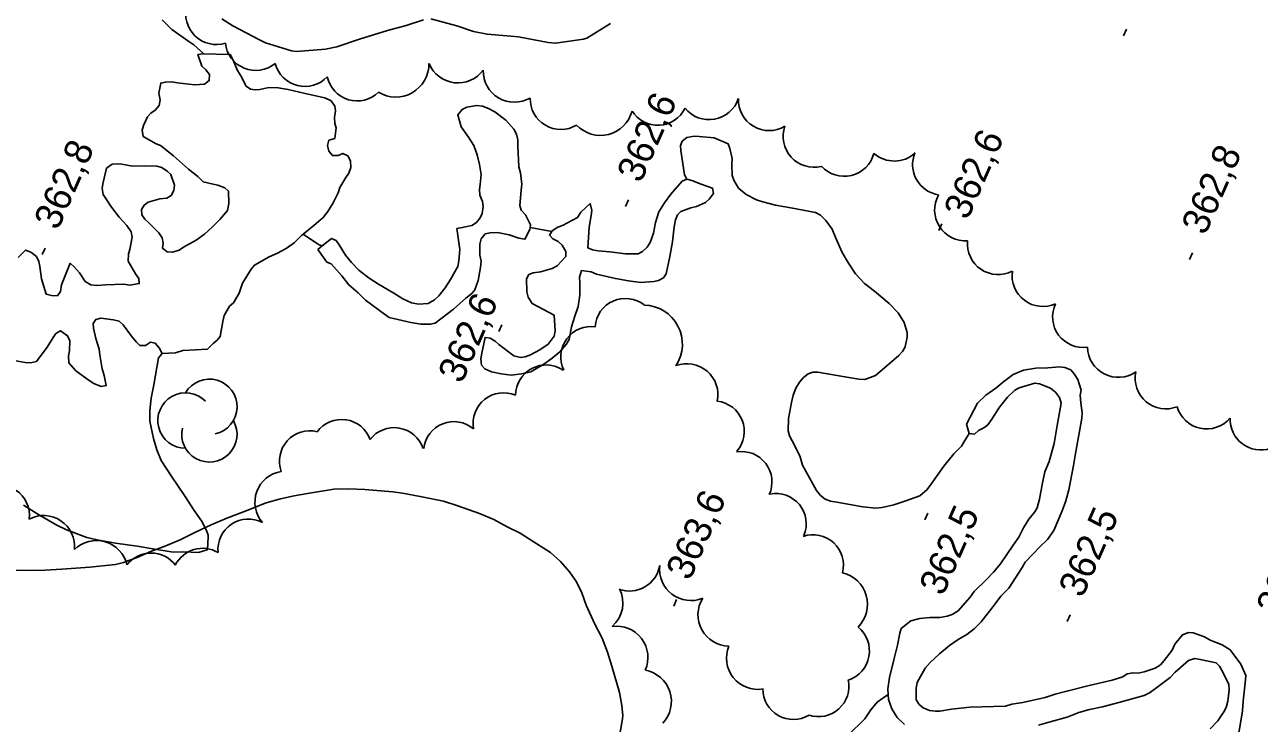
# Model space of a CAD drawing. Extents: x 287698 to 290158, y 5234163 to 5237182.
# Drawn here: x 288226.3 to 288362.3, y 5235681.4 to 5235758.4 of the extents above; entities that cross this region are included whole.
import ezdxf

# ---------------------------------------------------------------- set-up
doc = ezdxf.new("R2010")
doc.units = 0
for name, color, linetype in [('Niveau 2', 7, 'Continuous'), ('Niveau 3', 7, 'Continuous'), ('Niveau 4', 7, 'Continuous'), ('Niveau 44', 7, 'Continuous'), ('Niveau 7', 7, 'Continuous')]:
    doc.layers.add(name, color=color, linetype=linetype)

msp = doc.modelspace()

# ---------------------------------------------------------------- linework, layer by layer
at = {"layer": 'Niveau 2'}
for points in [[(288270.24, 5235758.92), (288268.36, 5235758.3), (288266.27, 5235757.75), (288263.22, 5235756.79), (288260.69, 5235755.95), (288259.46, 5235755.69), (288256.27, 5235755.41), (288255.71, 5235755.49), (288252.83, 5235756.4), (288252.18, 5235756.71), (288249.25, 5235758.27), (288248.03, 5235759.04)], [(288290.85, 5235758.5), (288288.26, 5235756.91), (288287.87, 5235756.79), (288284.79, 5235756.35), (288283.99, 5235756.43), (288280.71, 5235757.06), (288279.87, 5235757.13), (288277.25, 5235757.33), (288275.75, 5235757.63), (288273.91, 5235758.26), (288271.05, 5235759.01)], [(288225.32, 5235698.31), (288226.87, 5235698.26), (288228.56, 5235698.3), (288230.4, 5235698.41), (288233.51, 5235698.64), (288236.34, 5235698.94), (288237.21, 5235699.16), (288238.79, 5235699.72), (288240.3, 5235700.38), (288241.87, 5235700.97), (288243.51, 5235701.67), (288245.14, 5235702.5), (288246.85, 5235703.3), (288248.6, 5235704.03), (288250.43, 5235704.72), (288252.93, 5235705.7), (288254.49, 5235706.16), (288256.01, 5235706.49), (288257.47, 5235706.74), (288260.37, 5235707.22), (288261.99, 5235707.27), (288263.8, 5235707.17), (288266.87, 5235706.94), (288267.93, 5235706.78), (288269.9, 5235706.43), (288272.47, 5235705.91), (288274.02, 5235705.4), (288276.42, 5235704.55), (288278, 5235703.89), (288279.46, 5235703.07), (288280.89, 5235702.36), (288281.92, 5235701.73), (288284.23, 5235700.25), (288285.35, 5235699.24), (288286.33, 5235698.13), (288287.09, 5235697.03), (288287.68, 5235695.8), (288288.18, 5235694.46), (288289.12, 5235692.36), (288289.93, 5235690.79), (288290.51, 5235689.26), (288290.99, 5235687.72), (288291.84, 5235684.81), (288292.1, 5235683.4), (288292.22, 5235682.26), (288292.12, 5235681.72), (288291.61, 5235678.81)]]:
    msp.add_lwpolyline(points, dxfattribs=at)
at = {"layer": 'Niveau 3'}
for p, q in [((288347.36, 5235757.14), (288347.68, 5235757.87)), ((288292.5, 5235738.35), (288292.82, 5235739.08)), ((288327.04, 5235735.7), (288327.36, 5235736.43)), ((288228.25, 5235733.05), (288228.57, 5235733.78)), ((288354.65, 5235732.51), (288354.97, 5235733.24)), ((288278.57, 5235724.59), (288278.89, 5235725.32)), ((288325.48, 5235703.86), (288325.8, 5235704.59)), ((288297.82, 5235694.35), (288298.14, 5235695.08)), ((288341.16, 5235692.66), (288341.48, 5235693.39))]:
    msp.add_line(p, q, dxfattribs=at)
at = {"layer": 'Niveau 4'}
for points in [[(288241.1, 5235750.85), (288241.3, 5235751.94), (288241.83, 5235752.06), (288242.52, 5235752.09), (288243.14, 5235751.99), (288245.01, 5235751.75), (288246.14, 5235751.82), (288246.66, 5235752.22), (288246.69, 5235752.89), (288246.26, 5235753.42), (288245.82, 5235753.8), (288245.4, 5235755.11), (288245.9, 5235755.16), (288248.97, 5235755.09), (288249.26, 5235754.54), (288249.76, 5235753.34), (288250.14, 5235752.74), (288250.71, 5235751.62), (288251.21, 5235751.27), (288251.71, 5235751.19), (288252.21, 5235751.24), (288253.23, 5235751.48), (288254.25, 5235751.44), (288255.34, 5235751.25), (288257.23, 5235750.8), (288259.39, 5235750.32), (288260.07, 5235750.01), (288260.49, 5235749.4), (288260.56, 5235748.88), (288260.44, 5235748.14), (288260.48, 5235747.49), (288260.65, 5235747.01), (288260.48, 5235745.85), (288259.84, 5235745.66), (288259.69, 5235745.07), (288259.84, 5235744.45), (288260.21, 5235743.97), (288260.86, 5235743.99), (288261.36, 5235744.21), (288261.93, 5235743.92), (288262.21, 5235743.39), (288262.25, 5235742.64), (288262.04, 5235742.03), (288261.71, 5235741.55), (288261.05, 5235740.46), (288260.84, 5235739.85), (288260.3, 5235738.76), (288259.72, 5235737.79), (288259.21, 5235737.15), (288258.17, 5235736.26), (288256.98, 5235735.3)], [(288225.6, 5235732.73), (288226.41, 5235733.55), (288226.99, 5235733.34), (288227.61, 5235732.85), (288227.87, 5235732.3), (288227.98, 5235731.74), (288228.17, 5235730.39), (288228.67, 5235728.7), (288229.29, 5235728.54), (288229.92, 5235728.53), (288230.25, 5235729), (288230.38, 5235729.74), (288231.34, 5235732.1), (288231.82, 5235731.68), (288232.34, 5235731.04), (288233, 5235730.08), (288233.62, 5235729.72), (288234.24, 5235729.65), (288235.24, 5235729.73), (288237.24, 5235729.79), (288237.89, 5235729.68), (288238.94, 5235729.86), (288238.88, 5235730.41), (288238.54, 5235730.92), (288237.72, 5235732.32), (288237.77, 5235733.13), (288237.89, 5235733.62), (288238.15, 5235734.98), (288238.05, 5235735.55), (288237.56, 5235736.26), (288236.74, 5235737.19), (288235.9, 5235738.27), (288234.96, 5235739.69), (288234.85, 5235740.33), (288234.93, 5235740.84), (288235.35, 5235742.57), (288235.96, 5235743), (288236.51, 5235743.06), (288237.03, 5235743.01), (288238.21, 5235742.81), (288239.49, 5235742.83), (288240.86, 5235742.8), (288241.42, 5235742.65), (288242.03, 5235742.26), (288242.41, 5235741.87), (288242.84, 5235740.72), (288242.74, 5235740.12), (288242.45, 5235739.55), (288241.98, 5235739.28), (288241.19, 5235739.19), (288239.91, 5235738.83), (288239.47, 5235738.49), (288239.18, 5235738.01), (288239.22, 5235737.42), (288239.55, 5235736.97), (288239.93, 5235736.62), (288241.1, 5235735.46), (288241.48, 5235734.89), (288241.58, 5235734.33), (288241.51, 5235733.75), (288242.02, 5235733.36), (288242.59, 5235733.31), (288243.32, 5235733.56), (288243.8, 5235733.86), (288245.2, 5235734.66), (288246.14, 5235735.3), (288247.01, 5235736.1), (288247.81, 5235736.94), (288248.67, 5235737.91), (288248.8, 5235738.68), (288248.77, 5235740.05), (288248.37, 5235740.41), (288247.61, 5235740.71), (288247.09, 5235740.8), (288245.99, 5235741.07), (288245.39, 5235741.66), (288244.35, 5235742.48), (288242.71, 5235743.94), (288241.29, 5235745.06), (288240.79, 5235745.24), (288239.38, 5235746.07), (288239.27, 5235746.76), (288239.39, 5235747.27), (288239.86, 5235748.24), (288240.22, 5235748.64), (288240.68, 5235748.98), (288241.13, 5235749.47), (288241.25, 5235750.12), (288241.1, 5235750.85)], [(288259.09, 5235734.01), (288260.11, 5235734.83), (288260.62, 5235734.61), (288260.95, 5235734.14), (288261.67, 5235732.99), (288262.32, 5235732.19), (288263.13, 5235731.35), (288264.26, 5235730.47), (288265.29, 5235729.8), (288266.98, 5235728.81), (288267.97, 5235728.17), (288268.93, 5235727.74), (288269.7, 5235727.6), (288270.78, 5235727.68), (288271.47, 5235728.07), (288271.94, 5235728.51), (288272.65, 5235729.39), (288273.21, 5235730.31), (288274.02, 5235731.76), (288274.13, 5235732.37), (288274.27, 5235733.6), (288274.17, 5235734.14), (288273.94, 5235735.92), (288274.52, 5235736.03), (288275.59, 5235736.28), (288276.08, 5235736.6), (288276.5, 5235737.09), (288276.72, 5235737.6), (288276.84, 5235738.34), (288276.75, 5235738.91), (288276.46, 5235739.61), (288276.42, 5235740.23), (288276.51, 5235740.77), (288276.59, 5235741.88), (288276.43, 5235742.99), (288276.18, 5235744.04), (288275.78, 5235745.08), (288275.21, 5235746), (288274.4, 5235747.12), (288274.03, 5235748.44), (288274.51, 5235749.05), (288275.02, 5235749.29), (288276.12, 5235749.49), (288276.75, 5235749.39), (288277.43, 5235749.15), (288278.12, 5235748.78), (288279.32, 5235747.87), (288280.2, 5235746.89), (288280.5, 5235746.34), (288280.65, 5235745.7), (288280.66, 5235744.99), (288280.75, 5235742.74), (288280.94, 5235742.07), (288281.09, 5235740.8), (288281.01, 5235740.16), (288280.86, 5235738.47), (288281.01, 5235737.94), (288281.49, 5235737.43), (288282.03, 5235736.33), (288281.99, 5235736.03)], [(288299.26, 5235741.35), (288298.99, 5235741.85), (288298.59, 5235744.52), (288298.58, 5235745.06), (288298.74, 5235745.54), (288299.28, 5235745.96), (288300.07, 5235746.09), (288300.61, 5235746.07), (288302.29, 5235745.9), (288303.83, 5235745.24), (288304, 5235744.76), (288304.25, 5235743.66), (288304.23, 5235742.95), (288304.27, 5235741.78), (288304.45, 5235741.27), (288304.96, 5235740.39), (288305.8, 5235739.66), (288306.93, 5235739.08), (288307.65, 5235738.86), (288309.03, 5235738.51), (288310.73, 5235738.2), (288313.43, 5235737.69), (288314, 5235737.41), (288314.58, 5235736.82), (288315.26, 5235735.84), (288315.67, 5235734.86), (288316.39, 5235733.3), (288317.06, 5235732.12), (288317.84, 5235730.95), (288318.84, 5235729.89), (288319.95, 5235729.02), (288321.54, 5235727.67), (288322.54, 5235726.66), (288323.21, 5235725.58), (288323.54, 5235724.48), (288323.52, 5235723.96), (288323.3, 5235722.89), (288323.02, 5235722.4), (288322.6, 5235721.95), (288321.56, 5235721.02), (288320.03, 5235719.74), (288318.88, 5235719.29), (288318.21, 5235719.33), (288316.67, 5235719.61), (288313.69, 5235720.12), (288313.13, 5235720.11), (288312.62, 5235719.91), (288312.13, 5235719.53), (288311.67, 5235719), (288311.27, 5235718.33), (288310.97, 5235717.57), (288310.79, 5235716.75), (288310.48, 5235715.02), (288310.42, 5235713.63), (288310.58, 5235713.08), (288310.88, 5235712.54), (288311.7, 5235710.9), (288312.02, 5235709.87), (288312.58, 5235708.81), (288313.56, 5235707.06), (288314, 5235706.52), (288314.49, 5235706.13), (288315.08, 5235705.91), (288315.78, 5235705.79), (288318.64, 5235705.29), (288320.1, 5235705.14), (288320.77, 5235705.2), (288322.06, 5235705.51), (288323.29, 5235705.89), (288324.93, 5235706.5), (288325.74, 5235707.19), (288326.15, 5235707.75), (288327.58, 5235709.77), (288328.67, 5235711.11), (288329.53, 5235711.95), (288329.78, 5235712.39), (288330.36, 5235713.34)], [(288299.26, 5235741.35), (288299.81, 5235741.21), (288300.84, 5235740.83), (288302.1, 5235740.39), (288302.2, 5235739.8), (288301.74, 5235739.16), (288301.31, 5235738.81), (288300.31, 5235738.34), (288299.7, 5235738.21), (288298.59, 5235737.79), (288298.22, 5235737.42), (288298.02, 5235736.89), (288297.88, 5235736.11), (288297.68, 5235734.47), (288297.39, 5235732.83), (288297, 5235730.94), (288296.68, 5235730.51), (288296.14, 5235730.21), (288295.63, 5235730.11), (288294.17, 5235729.98), (288292.83, 5235730.16), (288291.4, 5235730.41), (288289.31, 5235730.9), (288288.74, 5235731.17), (288287.66, 5235731.3), (288287.44, 5235730.58), (288287.47, 5235729.98), (288287.49, 5235728.57), (288287.28, 5235727.35), (288286.94, 5235726.27), (288286.55, 5235725.09), (288286.29, 5235723.7), (288285.98, 5235723.15), (288285.26, 5235722.34), (288284.41, 5235721.64), (288283.5, 5235720.99), (288282.06, 5235720.16), (288281.04, 5235719.91), (288279.91, 5235719.78), (288278.81, 5235719.92), (288277.75, 5235720.14), (288277.01, 5235720.47), (288276.66, 5235720.87), (288276.58, 5235721.56), (288276.69, 5235722.19), (288277.04, 5235723.93), (288277.61, 5235723.85), (288278.15, 5235723.52), (288278.54, 5235723.17), (288280.21, 5235721.92), (288280.95, 5235721.73), (288281.45, 5235721.78), (288282.05, 5235722.03), (288283.07, 5235722.56), (288283.98, 5235723.19), (288284.66, 5235724.07), (288284.76, 5235724.67), (288284.64, 5235726.38)], [(288284.39, 5235735.6), (288284.44, 5235735.68), (288285.05, 5235736.07), (288285.56, 5235736.28), (288287.23, 5235737.13), (288287.59, 5235737.74), (288288.63, 5235738.67), (288288.8, 5235737.93), (288288.74, 5235737.36), (288288.51, 5235736.06), (288288.37, 5235733.79), (288288.88, 5235733.57), (288289.46, 5235733.48), (288290.78, 5235733.36), (288292.51, 5235733.15), (288293.9, 5235733.14), (288294.36, 5235733.38), (288294.88, 5235733.86), (288295.23, 5235734.39), (288295.6, 5235735.41), (288295.82, 5235736.59), (288296.19, 5235737.76), (288296.82, 5235738.77), (288297.49, 5235739.71), (288298.76, 5235741.15), (288299.26, 5235741.35)], [(288281.99, 5235736.03), (288281.97, 5235735.82), (288281.43, 5235734.74), (288280.75, 5235734.85), (288279.68, 5235735.23), (288278.39, 5235735.5), (288277.6, 5235735.47), (288277.05, 5235735.34), (288276.6, 5235734.81), (288276.47, 5235734.21), (288276.47, 5235732.99), (288276.62, 5235732.35), (288276.54, 5235731.62), (288276.28, 5235730.19), (288275.89, 5235729.17), (288275.56, 5235728.77), (288274.93, 5235728.26), (288273.57, 5235727.04), (288271.55, 5235725.52), (288270.99, 5235725.38), (288269.95, 5235725.4), (288268.87, 5235725.59), (288266.48, 5235726.13), (288265.96, 5235726.48), (288263.88, 5235728.04), (288263.05, 5235728.85), (288262.02, 5235729.71), (288261.26, 5235730.72), (288260.09, 5235732.03), (288259.62, 5235732.22), (288258.6, 5235733.62)], [(288284.64, 5235726.38), (288282.22, 5235727.67), (288281.78, 5235728.36), (288281.62, 5235728.97), (288281.61, 5235730.37), (288281.84, 5235730.88), (288282.34, 5235731.06), (288283.14, 5235731.17), (288284.43, 5235731.53), (288284.96, 5235731.83), (288285.94, 5235732.85), (288285.92, 5235733.39), (288285.52, 5235734.09), (288285.1, 5235734.49), (288284.5, 5235734.78), (288284.13, 5235735.18), (288284.39, 5235735.6)], [(288281.99, 5235736.03), (288284.39, 5235735.6)], [(288256.98, 5235735.3), (288256.82, 5235735.17), (288256, 5235734.35), (288255.11, 5235733.74), (288254.18, 5235733.23), (288253.26, 5235732.82), (288251.62, 5235731.9), (288251.28, 5235731.44), (288250.32, 5235729.92), (288249.95, 5235728.8), (288249.31, 5235727.75), (288248.89, 5235727.36), (288248.28, 5235726.35), (288248.13, 5235725.68), (288247.84, 5235724.05), (288247.51, 5235723.63), (288247.07, 5235723.26), (288246.45, 5235722.64)], [(288256.98, 5235735.3), (288257.93, 5235734.7), (288258.32, 5235734.41), (288258.77, 5235734.12), (288259.09, 5235734.01)], [(288258.6, 5235733.62), (288259.09, 5235734.01)], [(288246.45, 5235722.64), (288243.73, 5235722.49), (288242.94, 5235722.23), (288241.45, 5235722.17), (288241.15, 5235722.78), (288240.71, 5235723.3), (288240.18, 5235723.41), (288239.63, 5235723.04), (288239.02, 5235723.04), (288238.61, 5235723.43), (288238.08, 5235724.08), (288237.17, 5235725.33), (288236.73, 5235725.71), (288236.09, 5235725.86), (288234.7, 5235726.04), (288234.14, 5235725.91), (288233.85, 5235725.46), (288233.9, 5235724.96), (288234.16, 5235723.81), (288234.54, 5235722.64), (288234.58, 5235722), (288234.84, 5235720.49), (288235.08, 5235719.73), (288235.3, 5235718.62), (288234.74, 5235718.52), (288233.92, 5235718.86), (288233.41, 5235719.2), (288231.95, 5235720.27), (288231.18, 5235721.13), (288231.16, 5235721.9), (288231.25, 5235722.44), (288231.28, 5235723.54), (288231.04, 5235724.11), (288230.27, 5235724.67), (288229.76, 5235724.37), (288229.44, 5235723.94), (288228.79, 5235722.86), (288227.63, 5235721.29), (288226.95, 5235721.15), (288226.37, 5235721.19), (288225.15, 5235721.38)], [(288330.07, 5235714.38), (288331.29, 5235716.69), (288332.21, 5235717.58), (288333.29, 5235718.33), (288334.17, 5235719.09), (288335.22, 5235719.84), (288336.36, 5235720.32), (288337.7, 5235720.54), (288339.03, 5235720.58), (288340.31, 5235720.7), (288340.92, 5235720.61), (288341.56, 5235720.35), (288341.92, 5235719.94), (288342.34, 5235719.3), (288342.71, 5235718.12), (288342.61, 5235717.58), (288342.65, 5235716.74), (288342.82, 5235715.62), (288342.77, 5235715.03), (288342.56, 5235713.81), (288342.08, 5235711.13), (288341.84, 5235709.81), (288341.36, 5235707.15), (288341.02, 5235705.92), (288340.61, 5235704.84), (288339.68, 5235702.67), (288338.98, 5235701.66), (288338.16, 5235700.88), (288336.54, 5235699.17), (288336.2, 5235698.6), (288334.72, 5235696.33), (288333.86, 5235695.44), (288333.13, 5235694.43), (288331.68, 5235692.59), (288330.93, 5235691.85), (288330.11, 5235691.2), (288329.17, 5235690.66), (288328.19, 5235690), (288327.08, 5235689.08), (288326.07, 5235688.13), (288325.53, 5235687.49), (288324.64, 5235685.93), (288324.53, 5235685.29), (288324.52, 5235684.01), (288324.87, 5235683.5), (288325.31, 5235683.12), (288326.01, 5235682.85), (288326.64, 5235682.76), (288327.14, 5235682.78), (288328.42, 5235683), (288330.44, 5235683.22), (288331.77, 5235683.23), (288334.36, 5235683.32), (288335.07, 5235683.52), (288336.26, 5235683.73), (288338.72, 5235684.27), (288339.82, 5235684.64), (288341.13, 5235684.96), (288343.6, 5235685.58), (288346.11, 5235686.18), (288347.28, 5235686.56), (288347.78, 5235686.88), (288348.42, 5235686.99), (288348.99, 5235686.96), (288349.64, 5235687.11), (288350.85, 5235687.5), (288351.43, 5235687.88), (288351.85, 5235688.34), (288352.74, 5235689.48), (288353.03, 5235690.13), (288353.85, 5235691.16), (288354.52, 5235691.42), (288355.03, 5235691.38), (288356.29, 5235690.96), (288356.92, 5235690.57), (288358.23, 5235690.07), (288359.13, 5235689.54), (288359.44, 5235689.07), (288360.3, 5235687.95), (288360.85, 5235686.71), (288360.8, 5235686.2), (288360.53, 5235683.86), (288360.49, 5235682.8)], [(288330.36, 5235713.34), (288330.95, 5235713.29), (288331.38, 5235713.7), (288331.99, 5235713.98), (288332.41, 5235714.3), (288332.86, 5235714.93), (288333.72, 5235716.26), (288334.6, 5235717.37), (288335.4, 5235718.13), (288335.88, 5235718.38), (288337.61, 5235718.9), (288338.13, 5235718.81), (288339.31, 5235718.36), (288339.87, 5235717.91), (288340.31, 5235717.32), (288340.5, 5235716.68), (288340.4, 5235716.08), (288340.07, 5235714.23), (288339.72, 5235712.24), (288339.19, 5235710.27), (288338.69, 5235709.12), (288338.44, 5235707.91), (288338.12, 5235706.12), (288337.87, 5235705.15), (288337.58, 5235704.73), (288336.92, 5235703.93), (288336.34, 5235702.96), (288335.82, 5235701.95), (288335.22, 5235701.04), (288333.81, 5235698.98), (288333.04, 5235698.07), (288332.24, 5235697.24), (288330.93, 5235695.94), (288330.46, 5235695.32), (288329.17, 5235693.82), (288328.49, 5235693.42), (288327.95, 5235693.22), (288327.15, 5235693.09), (288326.03, 5235693.08), (288324.94, 5235692.99), (288323.95, 5235692.72), (288322.87, 5235691.87), (288322.72, 5235691.36), (288322.48, 5235690.02), (288322.07, 5235688.43), (288321.6, 5235686.49), (288321.4, 5235685.24), (288321.44, 5235684.61)], [(288330.07, 5235714.38), (288330.36, 5235713.34)], [(288337.99, 5235681.22), (288339.29, 5235681.61), (288341.15, 5235682.12), (288342.44, 5235682.61), (288343.62, 5235682.94), (288345.07, 5235683.25), (288346.85, 5235683.73), (288349.65, 5235684.51), (288350.23, 5235684.8), (288350.9, 5235685.27), (288352.51, 5235686.49), (288353.05, 5235687.05), (288354.53, 5235688.34), (288355.23, 5235688.56), (288355.82, 5235688.47), (288357.58, 5235688.1), (288357.94, 5235687.72), (288358.35, 5235686.99), (288358.96, 5235685.71), (288359.01, 5235685.12), (288358.87, 5235683.88), (288358.66, 5235683.17), (288358.42, 5235682.71), (288357.75, 5235681.69), (288356.91, 5235680.82)], [(288317.01, 5235680.09), (288318.87, 5235681.94), (288319.52, 5235682.93), (288320.24, 5235683.74), (288320.86, 5235684.19), (288321.44, 5235684.61)], [(288321.44, 5235684.61), (288321.47, 5235684.06), (288321.86, 5235683.02), (288322.43, 5235682.06), (288323.25, 5235681.28)], [(288362.57, 5235672.31), (288361.98, 5235672.49), (288361.54, 5235672.75), (288360.56, 5235673.44), (288359.77, 5235674.31), (288359.53, 5235674.88), (288359.33, 5235676.15), (288359.39, 5235676.8), (288359.61, 5235678.01), (288360.13, 5235680.77), (288360.49, 5235682.8)]]:
    msp.add_lwpolyline(points, dxfattribs=at)
at = {"layer": 'Niveau 44'}
for centre, radius, start, end in [((288288.74, 5235721.78), 3.36, 81.8318, 205.3301), ((288299.26, 5235717.61), 3.43, 348.4676, 110.3298), ((288246.66, 5235716.3), 3.05, 282.2692, 149.7263), ((288244.04, 5235714.78), 3.05, 44.1154, 269.804), ((288246.66, 5235713.26), 3.05, 166.9369, 29.6212), ((288257.74, 5235710.29), 3.36, 76.1987, 199.5535), ((288228.41, 5235700.92), 3.4, 354.2398, 117.9035), ((288303.92, 5235693.37), 3.43, 147.7944, 269.4418), ((288294.04, 5235683.82), 3.52, 317.2345, 79.2825), ((288313.76, 5235685.52), 3.36, 252.0154, 11.7522)]:
    msp.add_arc(centre, radius, start, end, dxfattribs=at)
for centre, major_axis, ratio, start_param, end_param in [((288247.43, 5235759.57), (2.41, -2.36), 0.999746, 3.634735, 5.790043), ((288251.78, 5235756.71), (3.29, 0.75), 0.999483, 3.022843, 5.173533), ((288257.19, 5235754.96), (3.25, 0.94), 0.999994, 3.118994, 5.243746), ((288267.2, 5235754.06), (1.31, -3.41), 0.999849, 5.36878, 7.501378), ((288274.05, 5235755.44), (-0.38, -3.45), 0.994032, 5.215593, 7.328876), ((288280.27, 5235753.28), (3.44, -0.02), 0.999995, 3.117855, 5.24381), ((288262.95, 5235753.36), (-0.97, -3.24), 0.999908, 5.218434, 7.3446), ((288285.38, 5235750.22), (-1.7, -2.92), 0.999977, 5.217644, 7.349847), ((288296.06, 5235750.65), (1.5, 2.99), 0.999983, 2.5962, 4.72033), ((288301.72, 5235751.29), (3.33, 0.6), 0.996443, 3.635708, 5.78907), ((288308.32, 5235750.08), (2.91, -1.73), 0.994318, 3.633861, 5.790917), ((288289.74, 5235749.8), (0.57, -3.57), 0.999542, 5.310662, 7.434685), ((288313.26, 5235746.05), (2.97, -1.63), 0.994719, 3.301403, 5.457676), ((288316.59, 5235745.06), (3.29, 0.81), 0.996885, 3.638174, 5.786604), ((288322.11, 5235746.73), (3.27, -0.88), 0.995948, 4.24991, 5.720344), ((288327.51, 5235742.98), (1.11, -3.2), 0.996903, 3.987474, 5.789612), ((288329.94, 5235737.96), (2.01, -2.73), 0.995377, 3.566728, 5.718424), ((288333.55, 5235734.22), (2.91, -1.72), 0.994225, 3.572915, 5.726721), ((288338.46, 5235730.71), (2.54, -2.23), 0.99398, 3.711684, 5.86646), ((288292.5, 5235724.87), (-2.15, 2.58), 0.998608, 4.923251, 7.080665), ((288294.46, 5235723.19), (3.93, 1.78), 0.999261, 5.2752, 7.404491), ((288342.92, 5235726.19), (2, -2.72), 0.995444, 3.633376, 5.791401), ((288346.78, 5235722.9), (3.01, -1.54), 0.9943, 3.633607, 5.791171), ((288283.76, 5235717.54), (-2.11, 2.62), 0.999927, 5.013624, 7.165682), ((288352.01, 5235719.43), (2.59, -2.17), 0.994295, 3.633695, 5.791083), ((288279.08, 5235714.48), (-2.62, -2.1), 0.999936, 3.634834, 5.789944), ((288302.22, 5235713.58), (-1.23, 3.13), 0.999423, 3.635294, 5.789484), ((288356.52, 5235717.24), (3.32, -0.72), 0.994842, 3.638474, 5.786304), ((288261.23, 5235711.54), (-0.73, 3.28), 0.996961, 4.842563, 6.993716), ((288267.02, 5235710.64), (-3.31, 0.56), 0.9996, 3.633329, 5.791449), ((288273.61, 5235711.3), (-3.12, -1.24), 0.999984, 3.635066, 5.789712), ((288362.46, 5235714.9), (1.96, -2.74), 0.993461, 4.054454, 5.984838), ((288305.28, 5235708.01), (-2.04, 2.67), 0.999426, 3.633005, 5.791773), ((288255.13, 5235705.77), (-3.25, 1.16), 0.995647, 5.217485, 7.334307), ((288223.45, 5235704.27), (1.94, 2.81), 0.988699, 5.21224, 7.362378), ((288309.06, 5235703.39), (-3.28, 0.72), 0.999162, 2.964431, 5.123212), ((288250.96, 5235700.58), (-2.78, -1.87), 0.999984, 3.634007, 5.790771), ((288234.22, 5235698.12), (0.97, 3.31), 0.999978, 5.219756, 7.346614), ((288313.16, 5235698.84), (-2.47, 2.28), 0.999419, 3.638486, 5.786292), ((288240.24, 5235696.78), (-0.08, 3.4), 0.99577, 5.346373, 7.162427), ((288245.91, 5235697.35), (-2.87, -1.74), 0.999984, 3.633647, 5.270275), ((288292.93, 5235699.39), (3.16, 1.25), 0.999938, 4.001483, 5.732466), ((288299.72, 5235698.41), (-2.92, -1.86), 0.999962, 5.600757, 7.67245), ((288315.6, 5235694.54), (3.55, 0.33), 0.999892, 5.403893, 7.5303), ((288288.82, 5235694.7), (3.2, 1.16), 0.999885, 5.067417, 6.410882), ((288291.51, 5235688.67), (2.76, 2.1), 0.999978, 5.219451, 7.344592), ((288316.01, 5235689.4), (-0.22, 3.36), 0.999784, 3.392261, 5.53915), ((288307.08, 5235688.62), (-2.95, -1.79), 0.999764, 5.346538, 7.47692), ((288310.99, 5235685.2), (-0.16, -3.35), 0.997446, 4.752246, 6.878302)]:
    msp.add_ellipse(centre, major_axis=major_axis, ratio=ratio, start_param=start_param, end_param=end_param, dxfattribs=at)
at = {"layer": 'Niveau 7'}
for points in [[(288246.06, 5235755.16), (288244.96, 5235756.17), (288244.4, 5235756.53), (288242.52, 5235757.86), (288241.48, 5235758.9)], [(288226.19, 5235705.44), (288227.96, 5235704.35), (288229.85, 5235703.24), (288230.92, 5235702.73), (288233.15, 5235701.9), (288234.29, 5235701.65), (288236.33, 5235701.29), (288238.71, 5235700.94), (288240.43, 5235700.64), (288242.67, 5235700.29), (288243.8, 5235700.32), (288245.48, 5235700.26), (288246.41, 5235700.53), (288246.5, 5235701.04), (288246.53, 5235702.16), (288246.34, 5235702.66), (288245.78, 5235703.75), (288245, 5235704.88), (288243.94, 5235706.54), (288242.54, 5235708.58), (288241.36, 5235710.39), (288240.86, 5235711.54), (288240.5, 5235712.8), (288240.09, 5235714.7), (288240.09, 5235715.87), (288240.27, 5235717.24), (288240.53, 5235718.72), (288241.06, 5235721.68), (288241.45, 5235722.17), (288241.45, 5235722.17)]]:
    msp.add_lwpolyline(points, dxfattribs=at)

# ---------------------------------------------------------------- texts
at = {"layer": 'Niveau 3'}
for s, p in [('362,6', (288294.18, 5235740.83)), ('362,6', (288330.19, 5235736.76)), ('362,8', (288229.97, 5235735.63)), ('362,8', (288356.37, 5235735.08)), ('362,6', (288274.47, 5235718.74)), ('363,6', (288299.59, 5235697.04)), ('362,5', (288327.48, 5235695.35)), ('362,5', (288342.84, 5235695.14)), ('362,6', (288364.6, 5235693.1))]:
    msp.add_text(s, height=3, rotation=66.1217, dxfattribs=at).set_placement(p)

doc.saveas('drawing.dxf')
